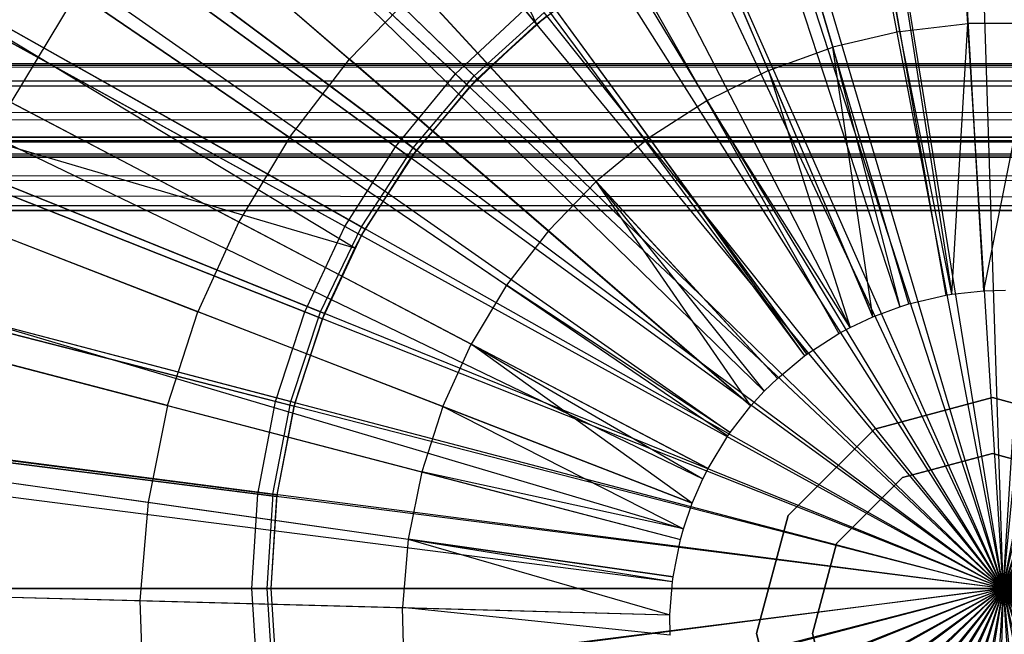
# Model space of a CAD drawing. Extents: x 0.2 to 40.1, y -6.7 to 6.7.
# Tile 442 of 516: x 31.784 to 32.313, y 3.425 to 3.755. Entities that reach past the tile are written whole.
import ezdxf

# ---------------------------------------------------------------- set-up
doc = ezdxf.new("R2010")
doc.units = 0
doc.header["$MEASUREMENT"] = 0
doc.layers.get('0').update_dxf_attribs({"color": 13, "linetype": 'CONTINUOUS'})

# ---------------------------------------------------------------- blocks, each defined once
blk = doc.blocks.new('SNOWBALL_XIV_PM3_STL')
at = {"color": 0}
for p, q in [((32.26014, 4.3148, 9.36813), (32.30168, 3.60933, 9.58467)), ((32.26014, 4.3148, 9.36813), (32.30168, 3.60933, 9.58467)), ((32.15968, 4.3031, 9.36813), (32.28137, 3.60696, 9.58467)), ((32.15968, 4.3031, 9.36813), (32.28137, 3.60696, 9.58467)), ((32.17568, 4.30575, 9.36813), (32.2846, 3.6075, 9.58467)), ((32.17568, 4.30575, 9.36813), (32.2846, 3.6075, 9.58467)), ((32.26145, 3.6023, 9.58467), (32.06121, 4.28002, 9.36813)), ((32.26145, 3.6023, 9.58467), (32.06121, 4.28002, 9.36813)), ((32.03705, 4.27251, 9.36813), (32.25657, 3.60078, 9.58467)), ((32.03705, 4.27251, 9.36813), (32.25657, 3.60078, 9.58467)), ((31.966, 4.24587, 9.36813), (32.2422, 3.59539, 9.58467)), ((31.966, 4.24587, 9.36813), (32.2422, 3.59539, 9.58467)), ((31.90555, 4.21747, 9.36813), (32.22997, 3.58965, 9.58467)), ((31.90555, 4.21747, 9.36813), (32.22997, 3.58965, 9.58467)), ((31.87531, 4.2011, 9.36813), (32.22386, 3.58633, 9.58467)), ((31.87531, 4.2011, 9.36813), (32.22386, 3.58633, 9.58467)), ((31.78457, 4.14204, 9.36813), (32.20551, 3.57439, 9.58467)), ((31.78457, 4.14204, 9.36813), (32.20551, 3.57439, 9.58467)), ((31.79032, 4.14627, 9.36813), (32.20667, 3.57525, 9.58467)), ((31.79032, 4.14627, 9.36813), (32.20667, 3.57525, 9.58467)), ((31.88774, 4.11834, 9.38945), (32.06148, 3.75257, 9.45315)), ((31.88774, 4.11834, 9.38945), (32.06148, 3.75257, 9.45315)), ((31.71213, 4.08211, 9.36813), (32.19086, 3.56227, 9.58467)), ((31.71213, 4.08211, 9.36813), (32.19086, 3.56227, 9.58467)), ((31.80726, 4.05986, 9.38945), (32.06148, 3.75257, 9.45315)), ((31.80726, 4.05986, 9.38945), (32.06148, 3.75257, 9.45315)), ((31.67727, 4.04819, 9.36813), (32.18381, 3.55541, 9.58467)), ((31.67727, 4.04819, 9.36813), (32.18381, 3.55541, 9.58467)), ((31.64177, 4.00946, 9.36813), (32.17663, 3.54758, 9.58467)), ((31.64177, 4.00946, 9.36813), (32.17663, 3.54758, 9.58467)), ((32.01796, 3.7258, 3.17972), (31.72739, 3.99867, 3.24472)), ((32.01796, 3.7258, 3.17972), (31.72739, 3.99867, 3.24472)), ((32.028, 3.72472, 3.22289), (31.74767, 3.99621, 3.29026)), ((32.028, 3.72472, 3.22289), (31.74767, 3.99621, 3.29026)), ((31.74928, 3.99466, 9.34669), (32.02964, 3.72313, 9.41378)), ((31.74928, 3.99466, 9.34669), (32.02964, 3.72313, 9.41378)), ((31.73474, 3.99176, 9.38945), (32.02547, 3.71875, 9.45315)), ((31.73474, 3.99176, 9.38945), (32.02547, 3.71875, 9.45315)), ((31.58641, 3.93834, 9.36813), (32.16544, 3.5332, 9.58467)), ((31.58641, 3.93834, 9.36813), (32.16544, 3.5332, 9.58467)), ((31.58014, 3.92926, 9.36813), (32.16417, 3.53136, 9.58467)), ((31.58014, 3.92926, 9.36813), (32.16417, 3.53136, 9.58467)), ((31.98565, 3.68674, 3.17972), (31.66317, 3.92104, 3.24472)), ((31.98565, 3.68674, 3.17972), (31.66317, 3.92104, 3.24472)), ((31.67133, 3.91511, 9.38945), (31.99398, 3.68069, 9.45315)), ((31.67133, 3.91511, 9.38945), (31.99398, 3.68069, 9.45315)), ((31.99514, 3.68612, 3.22289), (31.68239, 3.91953, 3.29026)), ((31.99514, 3.68612, 3.22289), (31.68239, 3.91953, 3.29026)), ((31.68418, 3.91819, 9.34669), (31.99697, 3.68475, 9.41378)), ((31.68418, 3.91819, 9.34669), (31.99697, 3.68475, 9.41378)), ((32.28494, 3.89366, 9.524), (32.29323, 3.75284, 9.55821)), ((32.28494, 3.89366, 9.524), (32.29323, 3.75284, 9.55821)), ((32.25661, 3.74857, 9.55821), (32.23232, 3.88753, 9.524)), ((32.25661, 3.74857, 9.55821), (32.23232, 3.88753, 9.524)), ((32.18075, 3.87544, 9.524), (32.22072, 3.74016, 9.55821)), ((32.18075, 3.87544, 9.524), (32.22072, 3.74016, 9.55821)), ((32.18601, 3.72771, 9.55821), (32.13088, 3.85756, 9.524)), ((32.18601, 3.72771, 9.55821), (32.13088, 3.85756, 9.524)), ((32.31221, 3.44948, 3.16623), (32.28686, 3.85234, 3.17972)), ((32.31221, 3.44948, 3.16623), (32.28686, 3.85234, 3.17972)), ((32.31221, 3.44948, 3.16623), (32.33756, 3.85234, 3.17972)), ((32.31221, 3.44948, 3.16623), (32.33756, 3.85234, 3.17972)), ((32.31221, 3.44948, 3.16623), (32.23658, 3.84598, 3.17972)), ((32.31221, 3.44948, 3.16623), (32.23658, 3.84598, 3.17972)), ((32.31221, 3.44948, 3.16623), (32.38785, 3.84598, 3.17972)), ((32.31221, 3.44948, 3.16623), (32.38785, 3.84598, 3.17972)), ((31.52806, 3.84256, 9.36813), (32.15364, 3.51383, 9.58467)), ((31.52806, 3.84256, 9.36813), (32.15364, 3.51383, 9.58467)), ((32.31221, 3.44948, 3.2056), (32.29953, 3.84492, 3.22289)), ((32.31221, 3.44948, 3.2056), (32.29953, 3.84492, 3.22289)), ((32.31221, 3.44948, 3.2056), (32.3502, 3.8433, 3.22289)), ((32.31221, 3.44948, 3.2056), (32.3502, 3.8433, 3.22289)), ((31.95849, 3.64394, 3.17972), (31.60919, 3.83597, 3.24472)), ((31.95849, 3.64394, 3.17972), (31.60919, 3.83597, 3.24472)), ((31.96748, 3.64363, 3.22289), (31.62745, 3.83513, 3.29026)), ((31.96748, 3.64363, 3.22289), (31.62745, 3.83513, 3.29026)), ((32.31221, 3.44948, 3.2056), (32.24907, 3.84005, 3.22289)), ((32.31221, 3.44948, 3.2056), (32.24907, 3.84005, 3.22289)), ((32.31221, 3.44948, 3.2056), (32.40025, 3.83521, 3.22289)), ((32.31221, 3.44948, 3.2056), (32.40025, 3.83521, 3.22289)), ((31.61802, 3.83112, 9.38945), (31.96751, 3.63898, 9.45315)), ((31.61802, 3.83112, 9.38945), (31.96751, 3.63898, 9.45315)), ((31.6294, 3.83403, 9.34669), (31.96947, 3.64251, 9.41378)), ((31.96391, 3.63228, 9.41378), (31.6294, 3.83403, 9.34669)), ((31.6294, 3.83403, 9.34669), (31.96947, 3.64251, 9.41378)), ((31.96391, 3.63228, 9.41378), (31.6294, 3.83403, 9.34669)), ((32.08339, 3.8341, 9.524), (32.15296, 3.71139, 9.55821)), ((32.08339, 3.8341, 9.524), (32.15296, 3.71139, 9.55821)), ((32.31221, 3.44948, 3.16623), (32.18748, 3.83338, 3.17972)), ((32.31221, 3.44948, 3.16623), (32.18748, 3.83338, 3.17972)), ((32.31221, 3.44948, 3.16623), (32.43695, 3.83338, 3.17972)), ((32.31221, 3.44948, 3.16623), (32.43695, 3.83338, 3.17972)), ((32.31221, 3.44948, 3.2056), (32.19964, 3.82877, 3.22289)), ((32.31221, 3.44948, 3.2056), (32.19964, 3.82877, 3.22289)), ((31.85657, 3.82397, 9.48216), (31.96106, 3.73373, 9.524)), ((31.85657, 3.82397, 9.48216), (31.96106, 3.73373, 9.524)), ((32.31221, 3.44948, 3.2056), (32.44885, 3.82078, 3.22289)), ((32.31221, 3.44948, 3.2056), (32.44885, 3.82078, 3.22289)), ((31.51434, 3.81533, 9.36813), (32.15086, 3.50833, 9.58467)), ((31.51434, 3.81533, 9.36813), (32.15086, 3.50833, 9.58467)), ((32.31221, 3.44948, 3.16623), (32.14035, 3.81472, 3.17972)), ((32.31221, 3.44948, 3.16623), (32.14035, 3.81472, 3.17972)), ((32.31221, 3.44948, 3.16623), (32.48408, 3.81472, 3.17972)), ((32.31221, 3.44948, 3.16623), (32.48408, 3.81472, 3.17972)), ((32.31221, 3.44948, 3.2056), (32.15206, 3.81126, 3.22289)), ((32.31221, 3.44948, 3.2056), (32.15206, 3.81126, 3.22289)), ((32.03887, 3.80539, 9.524), (32.12198, 3.69141, 9.55821)), ((32.03887, 3.80539, 9.524), (32.12198, 3.69141, 9.55821)), ((32.31221, 3.44948, 3.2056), (32.49521, 3.80026, 3.22289)), ((32.31221, 3.44948, 3.2056), (32.49521, 3.80026, 3.22289)), ((32.31221, 3.44948, 3.16623), (32.09593, 3.7903, 3.17972)), ((32.31221, 3.44948, 3.16623), (32.09593, 3.7903, 3.17972)), ((32.31221, 3.44948, 3.2056), (32.10711, 3.78781, 3.22289)), ((32.31221, 3.44948, 3.2056), (32.10711, 3.78781, 3.22289)), ((32.31221, 3.44948, 3.16623), (32.5285, 3.7903, 3.17972)), ((32.31221, 3.44948, 3.16623), (32.5285, 3.7903, 3.17972)), ((31.99792, 3.77179, 9.524), (31.96106, 3.73373, 9.524)), ((31.99792, 3.77179, 9.524), (31.96106, 3.73373, 9.524)), ((31.99792, 3.77179, 9.524), (32.09348, 3.66802, 9.55821)), ((31.99792, 3.77179, 9.524), (32.09348, 3.66802, 9.55821)), ((32.06148, 3.75257, 9.45315), (32.08876, 3.77321, 9.45315)), ((32.06148, 3.75257, 9.45315), (32.08876, 3.77321, 9.45315)), ((32.31221, 3.44948, 3.2056), (32.53857, 3.77398, 3.22289)), ((32.31221, 3.44948, 3.2056), (32.53857, 3.77398, 3.22289)), ((31.77929, 3.71054, 9.48216), (31.81469, 3.76946, 9.48216)), ((31.77929, 3.71054, 9.48216), (31.81469, 3.76946, 9.48216)), ((31.92879, 3.69173, 9.524), (31.81469, 3.76946, 9.48216)), ((31.92879, 3.69173, 9.524), (31.81469, 3.76946, 9.48216)), ((32.01796, 3.7258, 3.17972), (32.05492, 3.7605, 3.17972)), ((32.01796, 3.7258, 3.17972), (32.05492, 3.7605, 3.17972)), ((32.028, 3.72472, 3.22289), (32.06553, 3.75881, 3.22289)), ((32.028, 3.72472, 3.22289), (32.06553, 3.75881, 3.22289)), ((32.02964, 3.72313, 9.41378), (32.06696, 3.75702, 9.41378)), ((32.02964, 3.72313, 9.41378), (32.06696, 3.75702, 9.41378)), ((32.31221, 3.44948, 3.16623), (32.05492, 3.7605, 3.17972)), ((32.31221, 3.44948, 3.16623), (32.05492, 3.7605, 3.17972)), ((32.06148, 3.75257, 9.45315), (32.06696, 3.75702, 9.41378)), ((32.06148, 3.75257, 9.45315), (32.06696, 3.75702, 9.41378)), ((32.31221, 3.44948, 3.2056), (32.06553, 3.75881, 3.22289)), ((32.31221, 3.44948, 3.2056), (32.06553, 3.75881, 3.22289)), ((32.31221, 3.44948, 3.16623), (32.56951, 3.7605, 3.17972)), ((32.31221, 3.44948, 3.16623), (32.56951, 3.7605, 3.17972)), ((31.4862, 3.75049, 9.36813), (32.14517, 3.49521, 9.58467)), ((31.4862, 3.75049, 9.36813), (32.14517, 3.49521, 9.58467)), ((32.02547, 3.71875, 9.45315), (32.06148, 3.75257, 9.45315)), ((32.02547, 3.71875, 9.45315), (32.06148, 3.75257, 9.45315)), ((32.06148, 3.75257, 9.45315), (32.02964, 3.72313, 9.41378)), ((32.06148, 3.75257, 9.45315), (32.02964, 3.72313, 9.41378)), ((32.25661, 3.74857, 9.55821), (32.29323, 3.75284, 9.55821)), ((32.25661, 3.74857, 9.55821), (32.29323, 3.75284, 9.55821)), ((32.2846, 3.6075, 9.58467), (32.29323, 3.75284, 9.55821)), ((32.2846, 3.6075, 9.58467), (32.29323, 3.75284, 9.55821)), ((32.3301, 3.7529, 9.55821), (32.29323, 3.75284, 9.55821)), ((32.3301, 3.7529, 9.55821), (32.29323, 3.75284, 9.55821)), ((32.29323, 3.75284, 9.55821), (32.30168, 3.60933, 9.58467)), ((32.29323, 3.75284, 9.55821), (32.30168, 3.60933, 9.58467)), ((32.3301, 3.7529, 9.55821), (32.30168, 3.60933, 9.58467)), ((32.3301, 3.7529, 9.55821), (32.30168, 3.60933, 9.58467)), ((32.25661, 3.74857, 9.55821), (32.22072, 3.74016, 9.55821)), ((32.25661, 3.74857, 9.55821), (32.22072, 3.74016, 9.55821)), ((32.2846, 3.6075, 9.58467), (32.25661, 3.74857, 9.55821)), ((32.25661, 3.74857, 9.55821), (32.28137, 3.60696, 9.58467)), ((32.25661, 3.74857, 9.55821), (32.28137, 3.60696, 9.58467)), ((32.2846, 3.6075, 9.58467), (32.25661, 3.74857, 9.55821)), ((31.93691, 3.59808, 3.17972), (31.56629, 3.74481, 3.24472)), ((31.93691, 3.59808, 3.17972), (31.56629, 3.74481, 3.24472)), ((31.57567, 3.7411, 9.38945), (31.94648, 3.59429, 9.45315)), ((31.57567, 3.7411, 9.38945), (31.94648, 3.59429, 9.45315)), ((31.94548, 3.59795, 3.22289), (31.58376, 3.7444, 3.29026)), ((31.94548, 3.59795, 3.22289), (31.58376, 3.7444, 3.29026)), ((31.96391, 3.63228, 9.41378), (31.58583, 3.74356, 9.34669)), ((31.58583, 3.74356, 9.34669), (31.94761, 3.5971, 9.41378)), ((31.96391, 3.63228, 9.41378), (31.58583, 3.74356, 9.34669)), ((31.58583, 3.74356, 9.34669), (31.94761, 3.5971, 9.41378)), ((32.18601, 3.72771, 9.55821), (32.22072, 3.74016, 9.55821)), ((32.18601, 3.72771, 9.55821), (32.22072, 3.74016, 9.55821)), ((32.2422, 3.59539, 9.58467), (32.22072, 3.74016, 9.55821)), ((32.22072, 3.74016, 9.55821), (32.25657, 3.60078, 9.58467)), ((32.2422, 3.59539, 9.58467), (32.22072, 3.74016, 9.55821)), ((32.26145, 3.6023, 9.58467), (32.22072, 3.74016, 9.55821)), ((32.22072, 3.74016, 9.55821), (32.25657, 3.60078, 9.58467)), ((32.26145, 3.6023, 9.58467), (32.22072, 3.74016, 9.55821)), ((32.31221, 3.44948, 3.2056), (32.5782, 3.74237, 3.22289)), ((32.31221, 3.44948, 3.2056), (32.5782, 3.74237, 3.22289)), ((39.42879, 3.73129, 51.61956), (0.85168, 3.73129, 51.61956)), ((0.85168, 3.73129, 51.61956), (39.42499, 3.73025, 51.63235)), ((0.85168, 3.73129, 51.61956), (39.42499, 3.73025, 51.63235)), ((0.85168, 3.73129, 50.9109), (39.42879, 3.73129, 50.9109)), ((0.85168, 3.73129, 50.9109), (39.42879, 3.73129, 50.9109)), ((39.42879, 3.73129, 51.61956), (0.85168, 3.73129, 51.61956)), ((0.85988, 3.72647, 51.6467), (39.42499, 3.73025, 51.63235)), ((0.85988, 3.72647, 51.6467), (39.42499, 3.73025, 51.63235)), ((31.92879, 3.69173, 9.524), (31.96106, 3.73373, 9.524)), ((31.92879, 3.69173, 9.524), (31.96106, 3.73373, 9.524)), ((32.06783, 3.64154, 9.55821), (31.96106, 3.73373, 9.524)), ((32.06783, 3.64154, 9.55821), (31.96106, 3.73373, 9.524)), ((0.85988, 3.72647, 51.6467), (39.4168, 3.72107, 51.65835)), ((0.85988, 3.72647, 51.6467), (39.4168, 3.72107, 51.65835)), ((31.98565, 3.68674, 3.17972), (32.01796, 3.7258, 3.17972)), ((31.98565, 3.68674, 3.17972), (32.01796, 3.7258, 3.17972)), ((31.99514, 3.68612, 3.22289), (32.028, 3.72472, 3.22289)), ((31.99514, 3.68612, 3.22289), (32.028, 3.72472, 3.22289)), ((32.31221, 3.44948, 3.16623), (32.01796, 3.7258, 3.17972)), ((32.31221, 3.44948, 3.16623), (32.01796, 3.7258, 3.17972)), ((32.31221, 3.44948, 3.2056), (32.028, 3.72472, 3.22289)), ((32.31221, 3.44948, 3.2056), (32.028, 3.72472, 3.22289)), ((32.18601, 3.72771, 9.55821), (32.15296, 3.71139, 9.55821)), ((32.18601, 3.72771, 9.55821), (32.15296, 3.71139, 9.55821)), ((32.2422, 3.59539, 9.58467), (32.18601, 3.72771, 9.55821)), ((32.2422, 3.59539, 9.58467), (32.18601, 3.72771, 9.55821)), ((32.18601, 3.72771, 9.55821), (32.22997, 3.58965, 9.58467)), ((32.18601, 3.72771, 9.55821), (32.22997, 3.58965, 9.58467)), ((32.31221, 3.44948, 3.16623), (32.60646, 3.7258, 3.17972)), ((32.31221, 3.44948, 3.16623), (32.60646, 3.7258, 3.17972)), ((0.86808, 3.71258, 51.67051), (39.4168, 3.72107, 51.65835)), ((0.86808, 3.71258, 51.67051), (39.4168, 3.72107, 51.65835)), ((31.99398, 3.68069, 9.45315), (32.02547, 3.71875, 9.45315)), ((31.99398, 3.68069, 9.45315), (32.02547, 3.71875, 9.45315)), ((31.99697, 3.68475, 9.41378), (32.02964, 3.72313, 9.41378)), ((31.99697, 3.68475, 9.41378), (32.02964, 3.72313, 9.41378)), ((32.02547, 3.71875, 9.45315), (31.99697, 3.68475, 9.41378)), ((32.02547, 3.71875, 9.45315), (31.99697, 3.68475, 9.41378)), ((32.02547, 3.71875, 9.45315), (32.02964, 3.72313, 9.41378)), ((32.02547, 3.71875, 9.45315), (32.02964, 3.72313, 9.41378)), ((0.86808, 3.71258, 51.67051), (39.4086, 3.7035, 51.67959)), ((0.86808, 3.71258, 51.67051), (39.4086, 3.7035, 51.67959)), ((31.77929, 3.71054, 9.48216), (31.90151, 3.64632, 9.524)), ((31.77929, 3.71054, 9.48216), (31.90151, 3.64632, 9.524)), ((32.15296, 3.71139, 9.55821), (32.12198, 3.69141, 9.55821)), ((32.15296, 3.71139, 9.55821), (32.12198, 3.69141, 9.55821)), ((32.15296, 3.71139, 9.55821), (32.22386, 3.58633, 9.58467)), ((32.22997, 3.58965, 9.58467), (32.15296, 3.71139, 9.55821)), ((32.15296, 3.71139, 9.55821), (32.22386, 3.58633, 9.58467)), ((32.22997, 3.58965, 9.58467), (32.15296, 3.71139, 9.55821)), ((0.87627, 3.69134, 51.68808), (39.4086, 3.7035, 51.67959)), ((0.87627, 3.69134, 51.68808), (39.4086, 3.7035, 51.67959)), ((32.31221, 3.44948, 3.2056), (32.61347, 3.70595, 3.22289)), ((32.31221, 3.44948, 3.2056), (32.61347, 3.70595, 3.22289)), ((0.85168, 3.69192, 51.61956), (39.42076, 3.6896, 51.63287)), ((0.85168, 3.69192, 51.61956), (39.42076, 3.6896, 51.63287)), ((0.85168, 3.69192, 51.61956), (39.42879, 3.69192, 51.61956)), ((39.42879, 3.69192, 50.9109), (0.85168, 3.69192, 50.9109)), ((0.85168, 3.69192, 51.61956), (39.42879, 3.69192, 51.61956)), ((39.42879, 3.69192, 50.9109), (0.85168, 3.69192, 50.9109)), ((0.86195, 3.68816, 51.63636), (39.42076, 3.6896, 51.63287)), ((0.86195, 3.68816, 51.63636), (39.42076, 3.6896, 51.63287)), ((0.86195, 3.68816, 51.63636), (39.41162, 3.68169, 51.64603)), ((0.86195, 3.68816, 51.63636), (39.41162, 3.68169, 51.64603)), ((39.39221, 3.65255, 51.6983), (0.87627, 3.69134, 51.68808)), ((0.87627, 3.69134, 51.68808), (39.4004, 3.67969, 51.69348)), ((0.87627, 3.69134, 51.68808), (39.4004, 3.67969, 51.69348)), ((39.39221, 3.65255, 51.6983), (0.87627, 3.69134, 51.68808)), ((31.92879, 3.69173, 9.524), (31.90151, 3.64632, 9.524)), ((31.92879, 3.69173, 9.524), (31.90151, 3.64632, 9.524)), ((31.92879, 3.69173, 9.524), (32.04536, 3.61231, 9.55821)), ((31.92879, 3.69173, 9.524), (32.04536, 3.61231, 9.55821)), ((32.12198, 3.69141, 9.55821), (32.09348, 3.66802, 9.55821)), ((32.12198, 3.69141, 9.55821), (32.09348, 3.66802, 9.55821)), ((32.12198, 3.69141, 9.55821), (32.20551, 3.57439, 9.58467)), ((32.20667, 3.57525, 9.58467), (32.12198, 3.69141, 9.55821)), ((32.12198, 3.69141, 9.55821), (32.20551, 3.57439, 9.58467)), ((32.20667, 3.57525, 9.58467), (32.12198, 3.69141, 9.55821)), ((0.87109, 3.67902, 51.6487), (39.41162, 3.68169, 51.64603)), ((0.87109, 3.67902, 51.6487), (39.41162, 3.68169, 51.64603)), ((31.46294, 3.68236, 9.36813), (32.14047, 3.48144, 9.58467)), ((31.46294, 3.68236, 9.36813), (32.14047, 3.48144, 9.58467)), ((31.95849, 3.64394, 3.17972), (31.98565, 3.68674, 3.17972)), ((31.95849, 3.64394, 3.17972), (31.98565, 3.68674, 3.17972)), ((31.96748, 3.64363, 3.22289), (31.99514, 3.68612, 3.22289)), ((31.96748, 3.64363, 3.22289), (31.99514, 3.68612, 3.22289)), ((31.96947, 3.64251, 9.41378), (31.99697, 3.68475, 9.41378)), ((31.96947, 3.64251, 9.41378), (31.99697, 3.68475, 9.41378)), ((32.31221, 3.44948, 3.16623), (31.98565, 3.68674, 3.17972)), ((32.31221, 3.44948, 3.16623), (31.98565, 3.68674, 3.17972)), ((31.99398, 3.68069, 9.45315), (31.99697, 3.68475, 9.41378)), ((31.99398, 3.68069, 9.45315), (31.99697, 3.68475, 9.41378)), ((32.31221, 3.44948, 3.2056), (31.99514, 3.68612, 3.22289)), ((32.31221, 3.44948, 3.2056), (31.99514, 3.68612, 3.22289)), ((32.31221, 3.44948, 3.16623), (32.63877, 3.68674, 3.17972)), ((32.31221, 3.44948, 3.16623), (32.63877, 3.68674, 3.17972)), ((0.87109, 3.67902, 51.6487), (39.40247, 3.66935, 51.65517)), ((0.87109, 3.67902, 51.6487), (39.40247, 3.66935, 51.65517)), ((31.96751, 3.63898, 9.45315), (31.99398, 3.68069, 9.45315)), ((31.96751, 3.63898, 9.45315), (31.99398, 3.68069, 9.45315)), ((31.99398, 3.68069, 9.45315), (31.96947, 3.64251, 9.41378)), ((31.99398, 3.68069, 9.45315), (31.96947, 3.64251, 9.41378)), ((0.88023, 3.66587, 51.65661), (39.40247, 3.66935, 51.65517)), ((0.88023, 3.66587, 51.65661), (39.40247, 3.66935, 51.65517)), ((0.88023, 3.66587, 51.65661), (39.39221, 3.65255, 51.65893)), ((0.88023, 3.66587, 51.65661), (39.39221, 3.65255, 51.65893)), ((32.06783, 3.64154, 9.55821), (32.09348, 3.66802, 9.55821)), ((32.06783, 3.64154, 9.55821), (32.09348, 3.66802, 9.55821)), ((32.19086, 3.56227, 9.58467), (32.09348, 3.66802, 9.55821)), ((32.17663, 3.54758, 9.58467), (32.09348, 3.66802, 9.55821)), ((32.09348, 3.66802, 9.55821), (32.18381, 3.55541, 9.58467)), ((32.17663, 3.54758, 9.58467), (32.09348, 3.66802, 9.55821)), ((32.19086, 3.56227, 9.58467), (32.09348, 3.66802, 9.55821)), ((32.09348, 3.66802, 9.55821), (32.18381, 3.55541, 9.58467)), ((39.39221, 3.65255, 51.6983), (0.88447, 3.66534, 51.69725)), ((39.39221, 3.65255, 51.6983), (0.88447, 3.66534, 51.69725)), ((32.31221, 3.44948, 3.2056), (32.6438, 3.66532, 3.22289)), ((32.31221, 3.44948, 3.2056), (32.6438, 3.66532, 3.22289)), ((39.39221, 3.65255, 51.6983), (10.67572, 3.65238, 51.6983)), ((10.67572, 3.65238, 51.65893), (39.39221, 3.65255, 51.65893)), ((39.39221, 3.65255, 51.6983), (10.67572, 3.65238, 51.6983)), ((10.67572, 3.65238, 51.65893), (39.39221, 3.65255, 51.65893)), ((31.45511, 3.65425, 9.36813), (32.13889, 3.47575, 9.58467)), ((31.45511, 3.65425, 9.36813), (32.13889, 3.47575, 9.58467)), ((31.92124, 3.54987, 3.17972), (31.53516, 3.649, 3.24472)), ((31.92124, 3.54987, 3.17972), (31.53516, 3.649, 3.24472)), ((31.54492, 3.64649, 9.38945), (31.93121, 3.54731, 9.45315)), ((31.54492, 3.64649, 9.38945), (31.93121, 3.54731, 9.45315)), ((31.55202, 3.64883, 3.29026), (31.92951, 3.54984, 3.22289)), ((31.55202, 3.64883, 3.29026), (31.92951, 3.54984, 3.22289)), ((31.55419, 3.64826, 9.34669), (31.93172, 3.54926, 9.41378)), ((31.55419, 3.64826, 9.34669), (31.93172, 3.54926, 9.41378)), ((31.75085, 3.64797, 9.48216), (31.87958, 3.5981, 9.524)), ((31.75085, 3.64797, 9.48216), (31.87958, 3.5981, 9.524)), ((31.90151, 3.64632, 9.524), (31.87958, 3.5981, 9.524)), ((31.90151, 3.64632, 9.524), (31.87958, 3.5981, 9.524)), ((31.90151, 3.64632, 9.524), (32.02638, 3.5807, 9.55821)), ((31.90151, 3.64632, 9.524), (32.02638, 3.5807, 9.55821)), ((31.93691, 3.59808, 3.17972), (31.95849, 3.64394, 3.17972)), ((31.93691, 3.59808, 3.17972), (31.95849, 3.64394, 3.17972)), ((31.94548, 3.59795, 3.22289), (31.96748, 3.64363, 3.22289)), ((31.94548, 3.59795, 3.22289), (31.96748, 3.64363, 3.22289)), ((32.31221, 3.44948, 3.16623), (31.95849, 3.64394, 3.17972)), ((32.31221, 3.44948, 3.16623), (31.95849, 3.64394, 3.17972)), ((31.96391, 3.63228, 9.41378), (31.96947, 3.64251, 9.41378)), ((31.96391, 3.63228, 9.41378), (31.96947, 3.64251, 9.41378)), ((32.31221, 3.44948, 3.2056), (31.96748, 3.64363, 3.22289)), ((32.31221, 3.44948, 3.2056), (31.96748, 3.64363, 3.22289)), ((31.96751, 3.63898, 9.45315), (31.96947, 3.64251, 9.41378)), ((31.96751, 3.63898, 9.45315), (31.96947, 3.64251, 9.41378)), ((32.06783, 3.64154, 9.55821), (32.04536, 3.61231, 9.55821)), ((32.06783, 3.64154, 9.55821), (32.04536, 3.61231, 9.55821)), ((32.17663, 3.54758, 9.58467), (32.06783, 3.64154, 9.55821)), ((32.17663, 3.54758, 9.58467), (32.06783, 3.64154, 9.55821)), ((32.31221, 3.44948, 3.16623), (32.66593, 3.64394, 3.17972)), ((32.31221, 3.44948, 3.16623), (32.66593, 3.64394, 3.17972)), ((31.94648, 3.59429, 9.45315), (31.96751, 3.63898, 9.45315)), ((31.94648, 3.59429, 9.45315), (31.96751, 3.63898, 9.45315)), ((31.94761, 3.5971, 9.41378), (31.96751, 3.63898, 9.45315)), ((31.94761, 3.5971, 9.41378), (31.96751, 3.63898, 9.45315)), ((31.96391, 3.63228, 9.41378), (31.96751, 3.63898, 9.45315)), ((31.96391, 3.63228, 9.41378), (31.96751, 3.63898, 9.45315)), ((31.94761, 3.5971, 9.41378), (31.96391, 3.63228, 9.41378)), ((31.94761, 3.5971, 9.41378), (31.96391, 3.63228, 9.41378)), ((32.31221, 3.44948, 3.2056), (32.66867, 3.62115, 3.22289)), ((32.31221, 3.44948, 3.2056), (32.66867, 3.62115, 3.22289)), ((32.04536, 3.61231, 9.55821), (32.02638, 3.5807, 9.55821)), ((32.04536, 3.61231, 9.55821), (32.02638, 3.5807, 9.55821)), ((32.04536, 3.61231, 9.55821), (32.16417, 3.53136, 9.58467)), ((32.16544, 3.5332, 9.58467), (32.04536, 3.61231, 9.55821)), ((32.04536, 3.61231, 9.55821), (32.16417, 3.53136, 9.58467)), ((32.16544, 3.5332, 9.58467), (32.04536, 3.61231, 9.55821)), ((32.2846, 3.6075, 9.58467), (32.30168, 3.60933, 9.58467)), ((32.2846, 3.6075, 9.58467), (32.30168, 3.60933, 9.58467)), ((32.30168, 3.60933, 9.58467), (32.31335, 3.60963, 9.58467)), ((32.30168, 3.60933, 9.58467), (32.31335, 3.60963, 9.58467)), ((32.26145, 3.6023, 9.58467), (32.28137, 3.60696, 9.58467)), ((32.26145, 3.6023, 9.58467), (32.28137, 3.60696, 9.58467)), ((32.28137, 3.60696, 9.58467), (32.2846, 3.6075, 9.58467)), ((32.28137, 3.60696, 9.58467), (32.2846, 3.6075, 9.58467)), ((31.8633, 3.54769, 9.524), (31.87958, 3.5981, 9.524)), ((31.8633, 3.54769, 9.524), (31.87958, 3.5981, 9.524)), ((32.01112, 3.54714, 9.55821), (31.87958, 3.5981, 9.524)), ((32.01112, 3.54714, 9.55821), (31.87958, 3.5981, 9.524)), ((31.92124, 3.54987, 3.17972), (31.93691, 3.59808, 3.17972)), ((31.92124, 3.54987, 3.17972), (31.93691, 3.59808, 3.17972)), ((31.92951, 3.54984, 3.22289), (31.94548, 3.59795, 3.22289)), ((31.92951, 3.54984, 3.22289), (31.94548, 3.59795, 3.22289)), ((31.93172, 3.54926, 9.41378), (31.94761, 3.5971, 9.41378)), ((31.93172, 3.54926, 9.41378), (31.94761, 3.5971, 9.41378)), ((32.31221, 3.44948, 3.16623), (31.93691, 3.59808, 3.17972)), ((32.31221, 3.44948, 3.16623), (31.93691, 3.59808, 3.17972)), ((32.31221, 3.44948, 3.2056), (31.94548, 3.59795, 3.22289)), ((32.31221, 3.44948, 3.2056), (31.94548, 3.59795, 3.22289)), ((31.94761, 3.5971, 9.41378), (31.94648, 3.59429, 9.45315)), ((31.94761, 3.5971, 9.41378), (31.94648, 3.59429, 9.45315)), ((32.2422, 3.59539, 9.58467), (32.25657, 3.60078, 9.58467)), ((32.2422, 3.59539, 9.58467), (32.25657, 3.60078, 9.58467)), ((32.25657, 3.60078, 9.58467), (32.26145, 3.6023, 9.58467)), ((32.25657, 3.60078, 9.58467), (32.26145, 3.6023, 9.58467)), ((32.31221, 3.44948, 3.16623), (32.68751, 3.59808, 3.17972)), ((32.31221, 3.44948, 3.16623), (32.68751, 3.59808, 3.17972)), ((31.93121, 3.54731, 9.45315), (31.94648, 3.59429, 9.45315)), ((31.93121, 3.54731, 9.45315), (31.94648, 3.59429, 9.45315)), ((31.93172, 3.54926, 9.41378), (31.94648, 3.59429, 9.45315)), ((31.93172, 3.54926, 9.41378), (31.94648, 3.59429, 9.45315)), ((32.22997, 3.58965, 9.58467), (32.2422, 3.59539, 9.58467)), ((32.22997, 3.58965, 9.58467), (32.2422, 3.59539, 9.58467)), ((32.22386, 3.58633, 9.58467), (32.22997, 3.58965, 9.58467)), ((32.22386, 3.58633, 9.58467), (32.22997, 3.58965, 9.58467)), ((31.8633, 3.54769, 9.524), (31.72972, 3.58256, 9.48216)), ((31.8633, 3.54769, 9.524), (31.72972, 3.58256, 9.48216)), ((32.20667, 3.57525, 9.58467), (32.22386, 3.58633, 9.58467)), ((32.20667, 3.57525, 9.58467), (32.22386, 3.58633, 9.58467)), ((32.01112, 3.54714, 9.55821), (32.02638, 3.5807, 9.55821)), ((32.01112, 3.54714, 9.55821), (32.02638, 3.5807, 9.55821)), ((32.14517, 3.49521, 9.58467), (32.02638, 3.5807, 9.55821)), ((32.02638, 3.5807, 9.55821), (32.15086, 3.50833, 9.58467)), ((32.14517, 3.49521, 9.58467), (32.02638, 3.5807, 9.55821)), ((32.15364, 3.51383, 9.58467), (32.02638, 3.5807, 9.55821)), ((32.15364, 3.51383, 9.58467), (32.02638, 3.5807, 9.55821)), ((32.02638, 3.5807, 9.55821), (32.15086, 3.50833, 9.58467)), ((32.19086, 3.56227, 9.58467), (32.20551, 3.57439, 9.58467)), ((32.19086, 3.56227, 9.58467), (32.20551, 3.57439, 9.58467)), ((32.20551, 3.57439, 9.58467), (32.20667, 3.57525, 9.58467)), ((32.20551, 3.57439, 9.58467), (32.20667, 3.57525, 9.58467)), ((32.31221, 3.44948, 3.2056), (32.6877, 3.57415, 3.22289)), ((32.31221, 3.44948, 3.2056), (32.6877, 3.57415, 3.22289)), ((32.18381, 3.55541, 9.58467), (32.19086, 3.56227, 9.58467)), ((32.18381, 3.55541, 9.58467), (32.19086, 3.56227, 9.58467)), ((31.43519, 3.55509, 9.36813), (32.13486, 3.4557, 9.58467)), ((31.43519, 3.55509, 9.36813), (32.13486, 3.4557, 9.58467)), ((32.17663, 3.54758, 9.58467), (32.18381, 3.55541, 9.58467)), ((32.17663, 3.54758, 9.58467), (32.18381, 3.55541, 9.58467)), ((31.91175, 3.50007, 3.17972), (31.51628, 3.55003, 3.24472)), ((31.91175, 3.50007, 3.17972), (31.51628, 3.55003, 3.24472)), ((31.91982, 3.50008, 3.22289), (31.53277, 3.54998, 3.29026)), ((31.91982, 3.50008, 3.22289), (31.53277, 3.54998, 3.29026)), ((31.53499, 3.54969, 9.34669), (31.92209, 3.49978, 9.41378)), ((31.53499, 3.54969, 9.34669), (31.92209, 3.49978, 9.41378)), ((31.91175, 3.50007, 3.17972), (31.92124, 3.54987, 3.17972)), ((31.91175, 3.50007, 3.17972), (31.92124, 3.54987, 3.17972)), ((31.91982, 3.50008, 3.22289), (31.92951, 3.54984, 3.22289)), ((31.91982, 3.50008, 3.22289), (31.92951, 3.54984, 3.22289)), ((32.31221, 3.44948, 3.16623), (31.92124, 3.54987, 3.17972)), ((32.31221, 3.44948, 3.16623), (31.92124, 3.54987, 3.17972)), ((31.92951, 3.54984, 3.22289), (32.31221, 3.44948, 3.2056)), ((31.92951, 3.54984, 3.22289), (32.31221, 3.44948, 3.2056)), ((32.30638, 3.55197, 50.87138), (32.24299, 3.53498, 50.87138)), ((32.24299, 3.53498, 50.91075), (32.30638, 3.55197, 50.91075)), ((32.24299, 3.53498, 50.91075), (32.30638, 3.55197, 50.91075)), ((32.30638, 3.55197, 50.87138), (32.24299, 3.53498, 50.87138)), ((32.36976, 3.53498, 50.87138), (32.30638, 3.55197, 50.87138)), ((32.30638, 3.55197, 50.91075), (32.36976, 3.53498, 50.91075)), ((32.30638, 3.55197, 50.91075), (32.36976, 3.53498, 50.91075)), ((32.30638, 3.55197, 50.91075), (32.30638, 3.55197, 50.87138)), ((32.36976, 3.53498, 50.87138), (32.30638, 3.55197, 50.87138)), ((32.30638, 3.55197, 50.91075), (32.30638, 3.55197, 50.87138)), ((32.31221, 3.44948, 3.16623), (32.70318, 3.54987, 3.17972)), ((32.31221, 3.44948, 3.16623), (32.70318, 3.54987, 3.17972)), ((31.52629, 3.54877, 9.38945), (31.92196, 3.49878, 9.45315)), ((31.52629, 3.54877, 9.38945), (31.92196, 3.49878, 9.45315)), ((31.8633, 3.54769, 9.524), (31.85287, 3.49575, 9.524)), ((31.8633, 3.54769, 9.524), (31.85287, 3.49575, 9.524)), ((31.8633, 3.54769, 9.524), (31.99979, 3.51206, 9.55821)), ((31.8633, 3.54769, 9.524), (31.99979, 3.51206, 9.55821)), ((31.92196, 3.49878, 9.45315), (31.93121, 3.54731, 9.45315)), ((31.92196, 3.49878, 9.45315), (31.93121, 3.54731, 9.45315)), ((31.92209, 3.49978, 9.41378), (31.93172, 3.54926, 9.41378)), ((31.92209, 3.49978, 9.41378), (31.93172, 3.54926, 9.41378)), ((31.92209, 3.49978, 9.41378), (31.93121, 3.54731, 9.45315)), ((31.92209, 3.49978, 9.41378), (31.93121, 3.54731, 9.45315)), ((31.93172, 3.54926, 9.41378), (31.93121, 3.54731, 9.45315)), ((31.93172, 3.54926, 9.41378), (31.93121, 3.54731, 9.45315)), ((32.01112, 3.54714, 9.55821), (31.99979, 3.51206, 9.55821)), ((32.01112, 3.54714, 9.55821), (31.99979, 3.51206, 9.55821)), ((32.01112, 3.54714, 9.55821), (32.14047, 3.48144, 9.58467)), ((32.14517, 3.49521, 9.58467), (32.01112, 3.54714, 9.55821)), ((32.14517, 3.49521, 9.58467), (32.01112, 3.54714, 9.55821)), ((32.01112, 3.54714, 9.55821), (32.14047, 3.48144, 9.58467)), ((32.16544, 3.5332, 9.58467), (32.17663, 3.54758, 9.58467)), ((32.16544, 3.5332, 9.58467), (32.17663, 3.54758, 9.58467)), ((31.43354, 3.54287, 9.36813), (32.13452, 3.45323, 9.58467)), ((31.43354, 3.54287, 9.36813), (32.13452, 3.45323, 9.58467)), ((32.24299, 3.53498, 50.87138), (32.19659, 3.48858, 50.87138)), ((32.19659, 3.48858, 50.91075), (32.24299, 3.53498, 50.91075)), ((32.19659, 3.48858, 50.91075), (32.24299, 3.53498, 50.91075)), ((32.24299, 3.53498, 50.87138), (32.19659, 3.48858, 50.87138)), ((32.24299, 3.53498, 50.91075), (32.24299, 3.53498, 50.87138)), ((32.24299, 3.53498, 50.91075), (32.24299, 3.53498, 50.87138)), ((32.15364, 3.51383, 9.58467), (32.16417, 3.53136, 9.58467)), ((32.15364, 3.51383, 9.58467), (32.16417, 3.53136, 9.58467)), ((32.16417, 3.53136, 9.58467), (32.16544, 3.5332, 9.58467)), ((32.16417, 3.53136, 9.58467), (32.16544, 3.5332, 9.58467)), ((32.31221, 3.44948, 3.2056), (32.70056, 3.52511, 3.22289)), ((32.31221, 3.44948, 3.2056), (32.70056, 3.52511, 3.22289)), ((32.30638, 3.52192, 9.47059), (32.25802, 3.50896, 9.47059)), ((32.25802, 3.50896, 50.90907), (32.30638, 3.52192, 50.90907)), ((32.30638, 3.52192, 9.47059), (32.25802, 3.50896, 9.47059)), ((32.25802, 3.50896, 50.90907), (32.30638, 3.52192, 50.90907)), ((32.35474, 3.50896, 9.47059), (32.30638, 3.52192, 9.47059)), ((32.30638, 3.52192, 9.47059), (32.30638, 3.52192, 50.90907)), ((32.30638, 3.52192, 50.90907), (32.35474, 3.50896, 50.90907)), ((32.30638, 3.52192, 9.47059), (32.30638, 3.52192, 50.90907)), ((32.35474, 3.50896, 9.47059), (32.30638, 3.52192, 9.47059)), ((32.30638, 3.52192, 50.90907), (32.35474, 3.50896, 50.90907)), ((31.71618, 3.51517, 9.48216), (31.85287, 3.49575, 9.524)), ((31.71618, 3.51517, 9.48216), (31.85287, 3.49575, 9.524)), ((32.15086, 3.50833, 9.58467), (32.15364, 3.51383, 9.58467)), ((32.15086, 3.50833, 9.58467), (32.15364, 3.51383, 9.58467)), ((31.99979, 3.51206, 9.55821), (31.99253, 3.47591, 9.55821)), ((31.99979, 3.51206, 9.55821), (31.99253, 3.47591, 9.55821)), ((32.14047, 3.48144, 9.58467), (31.99979, 3.51206, 9.55821)), ((31.99979, 3.51206, 9.55821), (32.13889, 3.47575, 9.58467)), ((31.99979, 3.51206, 9.55821), (32.13889, 3.47575, 9.58467)), ((32.14047, 3.48144, 9.58467), (31.99979, 3.51206, 9.55821)), ((32.14517, 3.49521, 9.58467), (32.15086, 3.50833, 9.58467)), ((32.14517, 3.49521, 9.58467), (32.15086, 3.50833, 9.58467)), ((32.25802, 3.50896, 9.47059), (32.22262, 3.47356, 9.47059)), ((32.22262, 3.47356, 50.90907), (32.25802, 3.50896, 50.90907)), ((32.25802, 3.50896, 9.47059), (32.22262, 3.47356, 9.47059)), ((32.22262, 3.47356, 50.90907), (32.25802, 3.50896, 50.90907)), ((32.25802, 3.50896, 9.47059), (32.25802, 3.50896, 50.90907)), ((32.25802, 3.50896, 9.47059), (32.25802, 3.50896, 50.90907)), ((31.90856, 3.44948, 3.17972), (31.91175, 3.50007, 3.17972)), ((31.90856, 3.44948, 3.17972), (31.91175, 3.50007, 3.17972)), ((32.31221, 3.44948, 3.16623), (31.91175, 3.50007, 3.17972)), ((32.31221, 3.44948, 3.16623), (31.91175, 3.50007, 3.17972)), ((31.91982, 3.50008, 3.22289), (31.91657, 3.44948, 3.22289)), ((31.91982, 3.50008, 3.22289), (31.91657, 3.44948, 3.22289)), ((31.91886, 3.44948, 9.41378), (31.92209, 3.49978, 9.41378)), ((31.91886, 3.44948, 9.41378), (31.92209, 3.49978, 9.41378)), ((31.91886, 3.44948, 9.45315), (31.92196, 3.49878, 9.45315)), ((31.91886, 3.44948, 9.41378), (31.92196, 3.49878, 9.45315)), ((31.91886, 3.44948, 9.45315), (31.92196, 3.49878, 9.45315)), ((31.91886, 3.44948, 9.41378), (31.92196, 3.49878, 9.45315)), ((32.31221, 3.44948, 3.2056), (31.91982, 3.50008, 3.22289)), ((32.31221, 3.44948, 3.2056), (31.91982, 3.50008, 3.22289)), ((31.92209, 3.49978, 9.41378), (31.92196, 3.49878, 9.45315)), ((31.92209, 3.49978, 9.41378), (31.92196, 3.49878, 9.45315)), ((32.31221, 3.44948, 3.16623), (32.71268, 3.50007, 3.17972)), ((32.31221, 3.44948, 3.16623), (32.71268, 3.50007, 3.17972)), ((31.85287, 3.49575, 9.524), (31.84843, 3.44297, 9.524)), ((31.85287, 3.49575, 9.524), (31.84843, 3.44297, 9.524)), ((31.85287, 3.49575, 9.524), (31.99253, 3.47591, 9.55821)), ((31.85287, 3.49575, 9.524), (31.99253, 3.47591, 9.55821)), ((32.14047, 3.48144, 9.58467), (32.14517, 3.49521, 9.58467)), ((32.14047, 3.48144, 9.58467), (32.14517, 3.49521, 9.58467)), ((32.19659, 3.48858, 50.87138), (32.17961, 3.4252, 50.87138)), ((32.17961, 3.4252, 50.91075), (32.19659, 3.48858, 50.91075)), ((32.17961, 3.4252, 50.91075), (32.19659, 3.48858, 50.91075)), ((32.19659, 3.48858, 50.87138), (32.17961, 3.4252, 50.87138)), ((32.19659, 3.48858, 50.91075), (32.19659, 3.48858, 50.87138)), ((32.19659, 3.48858, 50.91075), (32.19659, 3.48858, 50.87138)), ((32.13889, 3.47575, 9.58467), (32.14047, 3.48144, 9.58467)), ((32.13889, 3.47575, 9.58467), (32.14047, 3.48144, 9.58467)), ((31.99253, 3.47591, 9.55821), (31.98944, 3.43918, 9.55821)), ((31.99253, 3.47591, 9.55821), (31.98944, 3.43918, 9.55821)), ((32.13486, 3.4557, 9.58467), (31.99253, 3.47591, 9.55821)), ((32.13486, 3.4557, 9.58467), (31.99253, 3.47591, 9.55821)), ((31.99253, 3.47591, 9.55821), (32.13452, 3.45323, 9.58467)), ((31.99253, 3.47591, 9.55821), (32.13452, 3.45323, 9.58467)), ((31.99253, 3.47591, 9.55821), (32.13314, 3.43532, 9.58467)), ((31.99253, 3.47591, 9.55821), (32.13314, 3.43532, 9.58467)), ((32.13486, 3.4557, 9.58467), (32.13889, 3.47575, 9.58467)), ((32.13486, 3.4557, 9.58467), (32.13889, 3.47575, 9.58467)), ((32.22262, 3.47356, 9.47059), (32.20966, 3.4252, 9.47059)), ((32.20966, 3.4252, 50.90907), (32.22262, 3.47356, 50.90907)), ((32.22262, 3.47356, 9.47059), (32.20966, 3.4252, 9.47059)), ((32.20966, 3.4252, 50.90907), (32.22262, 3.47356, 50.90907)), ((32.22262, 3.47356, 9.47059), (32.22262, 3.47356, 50.90907)), ((32.22262, 3.47356, 9.47059), (32.22262, 3.47356, 50.90907)), ((32.70704, 3.47483, 3.22289), (32.31221, 3.44948, 3.2056)), ((32.70704, 3.47483, 3.22289), (32.31221, 3.44948, 3.2056)), ((31.4267, 3.4543, 9.36813), (32.13314, 3.43532, 9.58467)), ((31.4267, 3.4543, 9.36813), (32.13314, 3.43532, 9.58467)), ((32.13452, 3.45323, 9.58467), (32.13486, 3.4557, 9.58467)), ((32.13452, 3.45323, 9.58467), (32.13486, 3.4557, 9.58467)), ((31.90856, 3.44948, 3.17972), (31.50995, 3.44948, 3.24472)), ((31.90856, 3.44948, 3.17972), (31.50995, 3.44948, 3.24472)), ((31.52004, 3.44948, 9.38945), (31.91886, 3.44948, 9.45315)), ((31.52004, 3.44948, 9.38945), (31.91886, 3.44948, 9.45315)), ((31.52632, 3.44948, 3.29026), (31.91657, 3.44948, 3.22289)), ((31.52632, 3.44948, 3.29026), (31.91657, 3.44948, 3.22289)), ((31.91886, 3.44948, 9.41378), (31.52856, 3.44948, 9.34669)), ((31.91886, 3.44948, 9.41378), (31.52856, 3.44948, 9.34669)), ((31.91175, 3.39889, 3.17972), (31.90856, 3.44948, 3.17972)), ((32.31221, 3.44948, 3.16623), (31.90856, 3.44948, 3.17972)), ((32.31221, 3.44948, 3.16623), (31.90856, 3.44948, 3.17972)), ((31.91175, 3.39889, 3.17972), (31.90856, 3.44948, 3.17972)), ((31.91175, 3.39889, 3.17972), (32.31221, 3.44948, 3.16623)), ((31.91175, 3.39889, 3.17972), (32.31221, 3.44948, 3.16623)), ((31.91657, 3.44948, 3.22289), (31.91982, 3.39889, 3.22289)), ((31.91657, 3.44948, 3.22289), (32.31221, 3.44948, 3.2056)), ((31.91657, 3.44948, 3.22289), (32.31221, 3.44948, 3.2056)), ((31.91657, 3.44948, 3.22289), (31.91982, 3.39889, 3.22289)), ((31.92196, 3.40018, 9.45315), (31.91886, 3.44948, 9.45315)), ((31.92209, 3.39918, 9.41378), (31.91886, 3.44948, 9.45315)), ((31.92196, 3.40018, 9.45315), (31.91886, 3.44948, 9.45315)), ((31.91886, 3.44948, 9.41378), (31.91886, 3.44948, 9.45315)), ((31.92209, 3.39918, 9.41378), (31.91886, 3.44948, 9.41378)), ((31.92209, 3.39918, 9.41378), (31.91886, 3.44948, 9.45315)), ((31.92209, 3.39918, 9.41378), (31.91886, 3.44948, 9.41378)), ((31.91886, 3.44948, 9.41378), (31.91886, 3.44948, 9.45315)), ((32.31221, 3.44948, 3.2056), (31.91982, 3.39889, 3.22289)), ((32.31221, 3.44948, 3.2056), (31.91982, 3.39889, 3.22289)), ((32.31221, 3.44948, 3.16623), (31.92124, 3.3491, 3.17972)), ((32.31221, 3.44948, 3.16623), (31.92124, 3.3491, 3.17972)), ((32.31221, 3.44948, 3.2056), (31.92951, 3.34913, 3.22289)), ((32.31221, 3.44948, 3.2056), (31.92951, 3.34913, 3.22289)), ((32.31221, 3.44948, 3.16623), (31.93691, 3.30089, 3.17972)), ((32.31221, 3.44948, 3.16623), (31.93691, 3.30089, 3.17972)), ((32.31221, 3.44948, 3.2056), (31.94548, 3.30101, 3.22289)), ((32.31221, 3.44948, 3.2056), (31.94548, 3.30101, 3.22289)), ((32.31221, 3.44948, 3.16623), (31.95849, 3.25502, 3.17972)), ((32.31221, 3.44948, 3.16623), (31.95849, 3.25502, 3.17972)), ((32.31221, 3.44948, 3.2056), (31.96748, 3.25533, 3.22289)), ((32.31221, 3.44948, 3.2056), (31.96748, 3.25533, 3.22289)), ((32.31221, 3.44948, 3.16623), (31.98565, 3.21222, 3.17972)), ((32.31221, 3.44948, 3.16623), (31.98565, 3.21222, 3.17972)), ((32.31221, 3.44948, 3.2056), (31.99514, 3.21284, 3.22289)), ((32.31221, 3.44948, 3.2056), (31.99514, 3.21284, 3.22289)), ((32.31221, 3.44948, 3.16623), (32.01796, 3.17317, 3.17972)), ((32.31221, 3.44948, 3.16623), (32.01796, 3.17317, 3.17972)), ((32.31221, 3.44948, 3.2056), (32.028, 3.17424, 3.22289)), ((32.31221, 3.44948, 3.2056), (32.028, 3.17424, 3.22289)), ((32.31221, 3.44948, 3.16623), (32.05492, 3.13847, 3.17972)), ((32.31221, 3.44948, 3.16623), (32.05492, 3.13847, 3.17972)), ((32.31221, 3.44948, 3.2056), (32.06553, 3.14016, 3.22289)), ((32.31221, 3.44948, 3.2056), (32.06553, 3.14016, 3.22289)), ((32.31221, 3.44948, 3.16623), (32.09593, 3.10867, 3.17972)), ((32.31221, 3.44948, 3.16623), (32.09593, 3.10867, 3.17972)), ((32.31221, 3.44948, 3.2056), (32.10711, 3.11115, 3.22289)), ((32.31221, 3.44948, 3.2056), (32.10711, 3.11115, 3.22289)), ((32.13314, 3.43532, 9.58467), (32.13452, 3.45323, 9.58467)), ((32.13314, 3.43532, 9.58467), (32.13452, 3.45323, 9.58467)), ((32.31221, 3.44948, 3.16623), (32.14035, 3.08425, 3.17972)), ((32.31221, 3.44948, 3.16623), (32.14035, 3.08425, 3.17972)), ((32.31221, 3.44948, 3.2056), (32.15206, 3.0877, 3.22289)), ((32.31221, 3.44948, 3.2056), (32.15206, 3.0877, 3.22289)), ((32.31221, 3.44948, 3.16623), (32.18748, 3.06559, 3.17972)), ((32.31221, 3.44948, 3.16623), (32.18748, 3.06559, 3.17972)), ((32.31221, 3.44948, 3.2056), (32.19964, 3.07019, 3.22289)), ((32.31221, 3.44948, 3.2056), (32.19964, 3.07019, 3.22289)), ((32.31221, 3.44948, 3.16623), (32.23658, 3.05298, 3.17972)), ((32.31221, 3.44948, 3.16623), (32.23658, 3.05298, 3.17972)), ((32.31221, 3.44948, 3.2056), (32.24907, 3.05891, 3.22289)), ((32.31221, 3.44948, 3.2056), (32.24907, 3.05891, 3.22289)), ((32.31221, 3.44948, 3.16623), (32.28686, 3.04663, 3.17972)), ((32.31221, 3.44948, 3.16623), (32.28686, 3.04663, 3.17972)), ((32.31221, 3.44948, 3.2056), (32.29953, 3.05404, 3.22289)), ((32.31221, 3.44948, 3.2056), (32.29953, 3.05404, 3.22289)), ((32.31221, 3.44948, 3.16623), (32.71586, 3.44948, 3.17972)), ((32.31221, 3.44948, 3.16623), (32.43695, 3.06559, 3.17972)), ((32.31221, 3.44948, 3.16623), (32.48408, 3.08425, 3.17972)), ((32.31221, 3.44948, 3.16623), (32.48408, 3.08425, 3.17972)), ((32.31221, 3.44948, 3.16623), (32.5285, 3.10867, 3.17972)), ((32.31221, 3.44948, 3.16623), (32.60646, 3.17317, 3.17972)), ((32.31221, 3.44948, 3.16623), (32.63877, 3.21222, 3.17972)), ((32.31221, 3.44948, 3.16623), (32.70318, 3.3491, 3.17972)), ((32.31221, 3.44948, 3.16623), (32.71268, 3.39889, 3.17972)), ((32.31221, 3.44948, 3.16623), (32.33756, 3.04663, 3.17972)), ((32.31221, 3.44948, 3.16623), (32.38785, 3.05298, 3.17972)), ((32.31221, 3.44948, 3.16623), (32.43695, 3.06559, 3.17972)), ((32.31221, 3.44948, 3.16623), (32.33756, 3.04663, 3.17972)), ((32.31221, 3.44948, 3.16623), (32.38785, 3.05298, 3.17972)), ((32.31221, 3.44948, 3.16623), (32.5285, 3.10867, 3.17972)), ((32.31221, 3.44948, 3.16623), (32.56951, 3.13847, 3.17972)), ((32.31221, 3.44948, 3.16623), (32.68751, 3.30089, 3.17972)), ((32.31221, 3.44948, 3.16623), (32.70318, 3.3491, 3.17972)), ((32.31221, 3.44948, 3.16623), (32.56951, 3.13847, 3.17972)), ((32.31221, 3.44948, 3.16623), (32.60646, 3.17317, 3.17972)), ((32.31221, 3.44948, 3.16623), (32.71268, 3.39889, 3.17972)), ((32.31221, 3.44948, 3.16623), (32.71586, 3.44948, 3.17972)), ((32.31221, 3.44948, 3.16623), (32.63877, 3.21222, 3.17972)), ((32.31221, 3.44948, 3.16623), (32.66593, 3.25502, 3.17972)), ((32.31221, 3.44948, 3.16623), (32.66593, 3.25502, 3.17972)), ((32.31221, 3.44948, 3.16623), (32.68751, 3.30089, 3.17972)), ((32.31221, 3.44948, 3.2056), (32.3502, 3.05567, 3.22289)), ((32.31221, 3.44948, 3.2056), (32.70704, 3.42413, 3.22289)), ((32.31221, 3.44948, 3.2056), (32.70056, 3.37385, 3.22289)), ((32.31221, 3.44948, 3.2056), (32.70704, 3.42413, 3.22289)), ((32.31221, 3.44948, 3.2056), (32.6877, 3.32481, 3.22289)), ((32.31221, 3.44948, 3.2056), (32.70056, 3.37385, 3.22289)), ((32.31221, 3.44948, 3.2056), (32.66867, 3.27782, 3.22289)), ((32.31221, 3.44948, 3.2056), (32.6877, 3.32481, 3.22289)), ((32.31221, 3.44948, 3.2056), (32.6438, 3.23365, 3.22289)), ((32.31221, 3.44948, 3.2056), (32.66867, 3.27782, 3.22289)), ((32.31221, 3.44948, 3.2056), (32.61347, 3.19302, 3.22289)), ((32.31221, 3.44948, 3.2056), (32.6438, 3.23365, 3.22289)), ((32.31221, 3.44948, 3.2056), (32.5782, 3.1566, 3.22289)), ((32.31221, 3.44948, 3.2056), (32.61347, 3.19302, 3.22289)), ((32.31221, 3.44948, 3.2056), (32.53857, 3.12499, 3.22289)), ((32.31221, 3.44948, 3.2056), (32.5782, 3.1566, 3.22289)), ((32.31221, 3.44948, 3.2056), (32.49521, 3.09871, 3.22289)), ((32.31221, 3.44948, 3.2056), (32.53857, 3.12499, 3.22289)), ((32.31221, 3.44948, 3.2056), (32.44885, 3.07818, 3.22289)), ((32.31221, 3.44948, 3.2056), (32.49521, 3.09871, 3.22289)), ((32.31221, 3.44948, 3.2056), (32.40025, 3.06376, 3.22289)), ((32.31221, 3.44948, 3.2056), (32.44885, 3.07818, 3.22289)), ((32.31221, 3.44948, 3.2056), (32.3502, 3.05567, 3.22289)), ((32.31221, 3.44948, 3.2056), (32.40025, 3.06376, 3.22289)), ((31.71041, 3.44668, 9.48216), (31.84843, 3.44297, 9.524)), ((31.71041, 3.44668, 9.48216), (31.84843, 3.44297, 9.524)), ((31.84843, 3.44297, 9.524), (31.85003, 3.39002, 9.524)), ((31.84843, 3.44297, 9.524), (31.98944, 3.43918, 9.55821)), ((31.84843, 3.44297, 9.524), (31.85003, 3.39002, 9.524)), ((31.84843, 3.44297, 9.524), (31.98944, 3.43918, 9.55821)), ((31.99055, 3.40233, 9.55821), (31.98944, 3.43918, 9.55821)), ((32.13318, 3.42443, 9.58467), (31.98944, 3.43918, 9.55821)), ((31.98944, 3.43918, 9.55821), (32.13314, 3.43532, 9.58467)), ((32.13318, 3.42443, 9.58467), (31.98944, 3.43918, 9.55821)), ((31.98944, 3.43918, 9.55821), (32.13314, 3.43532, 9.58467)), ((31.99055, 3.40233, 9.55821), (31.98944, 3.43918, 9.55821)), ((32.13318, 3.42443, 9.58467), (32.13314, 3.43532, 9.58467)), ((32.13318, 3.42443, 9.58467), (32.13314, 3.43532, 9.58467)), ((32.17961, 3.4252, 50.87138), (32.19659, 3.36181, 50.87138)), ((32.19659, 3.36181, 50.91075), (32.17961, 3.4252, 50.91075)), ((32.17961, 3.4252, 50.91075), (32.17961, 3.4252, 50.87138)), ((32.17961, 3.4252, 50.91075), (32.17961, 3.4252, 50.87138)), ((32.19659, 3.36181, 50.91075), (32.17961, 3.4252, 50.91075)), ((32.17961, 3.4252, 50.87138), (32.19659, 3.36181, 50.87138)), ((32.20966, 3.4252, 9.47059), (32.20966, 3.4252, 50.90907)), ((32.20966, 3.4252, 9.47059), (32.22262, 3.37684, 9.47059)), ((32.22262, 3.37684, 50.90907), (32.20966, 3.4252, 50.90907)), ((32.20966, 3.4252, 9.47059), (32.20966, 3.4252, 50.90907)), ((32.20966, 3.4252, 9.47059), (32.22262, 3.37684, 9.47059)), ((32.22262, 3.37684, 50.90907), (32.20966, 3.4252, 50.90907))]:
    blk.add_line(p, q, dxfattribs=at)
blk = doc.blocks.new('GRUPUJ_1')
at = {"color": 0}
blk.add_blockref('SNOWBALL_XIV_PM3_STL', (-0.20617, 6.65964, -0.51186), dxfattribs=at)

msp = doc.modelspace()

# ---------------------------------------------------------------- block references
at = {"color": 0}
msp.add_blockref('GRUPUJ_1', (0.20617, -6.65964, 0.51186), dxfattribs=at)

doc.saveas('drawing.dxf')
